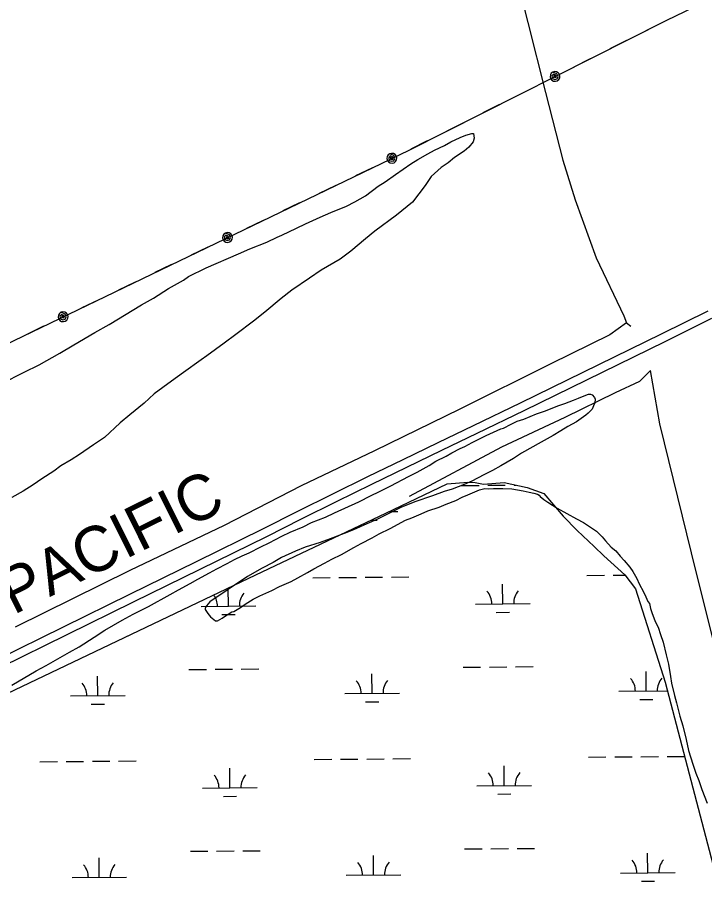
# Model space of a CAD drawing. Extents: x 3567028 to 3605064, y 510945 to 536587.
# Drawn here: x 3600468 to 3601726, y 517336 to 518920 of the extents above; entities that cross this region are included whole.
import ezdxf

# ---------------------------------------------------------------- set-up
doc = ezdxf.new("R2010")
doc.units = 0
for name, color, linetype in [('V-RAIL-IDEN', 7, 'Continuous'), ('V-RAIL-TRAK', 7, 'Continuous'), ('V-SITE-VEGE', 7, 'Continuous'), ('V-TOPO-SHOR', 7, 'Continuous'), ('V-UTIL-LINE', 7, 'Continuous'), ('V-WETL-SWMP', 7, 'Continuous')]:
    doc.layers.add(name, color=color, linetype=linetype)

msp = doc.modelspace()

# ---------------------------------------------------------------- linework, layer by layer
at = {"layer": 'V-RAIL-TRAK'}
for points in [[(3601731.4, 518382.7), (3601645.8, 518340.3), (3601560, 518298), (3601474.1, 518256), (3601388.1, 518214.2), (3601302, 518172.6), (3601237.5, 518141.6), (3601173.1, 518110.5), (3601108.8, 518079.1), (3601044.6, 518047.5), (3600980.6, 518015.6), (3600916.6, 517983.6), (3600794.9, 517923.8), (3600673.2, 517864), (3600551.6, 517804.2), (3600430, 517744.3)], [(3601738.4, 518368.8), (3601652.7, 518326.3), (3601566.8, 518284), (3601480.9, 518242), (3601394.9, 518200.2), (3601308.8, 518158.6), (3601244.3, 518127.6), (3601179.9, 518096.4), (3601115.7, 518065.1), (3601051.5, 518033.5), (3600987.5, 518001.7), (3600923.5, 517969.6), (3600801.8, 517909.8), (3600680.1, 517850), (3600558.5, 517790.2), (3600436.8, 517730.3)]]:
    msp.add_lwpolyline(points, dxfattribs=at)
at = {"layer": 'V-SITE-VEGE'}
for points in [[(3600781.2, 518446.2), (3600813.5, 518462), (3600872.3, 518487.3), (3600893.6, 518496.3), (3600924.7, 518508.7), (3600943.1, 518517.7), (3600951.8, 518521.7), (3600978.9, 518534.6), (3600995, 518542.5), (3601022.1, 518554.4), (3601041.7, 518563.4), (3601069.9, 518574.6), (3601085.5, 518582.5), (3601105.1, 518593.8), (3601128.2, 518611.4), (3601140.9, 518619.4), (3601159.9, 518632.4), (3601188.2, 518652.3), (3601200.9, 518660.2), (3601218.8, 518670.4), (3601231.5, 518677.1), (3601249.4, 518685.6), (3601260.9, 518692.4), (3601278.2, 518700.3), (3601288.6, 518704.8), (3601299.5, 518707.6), (3601302.4, 518707.5), (3601304, 518698.9), (3601302.2, 518692.6), (3601294.1, 518682.9), (3601285.4, 518675.5), (3601268.1, 518663.6), (3601256, 518654), (3601243.3, 518645.5)], [(3601243.3, 518645.5), (3601225.3, 518629), (3601214.3, 518612.4), (3601191.1, 518582.2), (3601161.6, 518558.3), (3601122.3, 518528.8), (3601105, 518515.2), (3601078.4, 518492.5), (3601058.7, 518477.7), (3601024.1, 518457.3), (3601002.2, 518442.6), (3600970.4, 518421), (3600950.8, 518405.7), (3600920.7, 518380.7), (3600899.9, 518364.2), (3600867.6, 518339.8), (3600846.2, 518323.9), (3600814.4, 518300.7), (3600804, 518293.3), (3600771.7, 518270), (3600749.7, 518254.1), (3600718, 518230.9), (3600700, 518213.8), (3600674, 518192.8), (3600656.1, 518178), (3600627.2, 518151.3), (3600607.5, 518137.7), (3600581.5, 518120.1), (3600566.5, 518110.5), (3600547.5, 518099.1), (3600534.8, 518089.5), (3600512.9, 518075.3), (3600496.7, 518064.6), (3600478.8, 518053.2), (3600458, 518041.4)], [(3600439.7, 518249.9), (3600480.6, 518270.8), (3600507.7, 518284.3), (3600545.8, 518305.8), (3600571.2, 518321.1), (3600609.9, 518343.7), (3600635.8, 518357.9), (3600695.2, 518394.1), (3600717.2, 518406.5), (3600744.3, 518424.1), (3600772, 518439.4), (3600781.2, 518446.2)], [(3600628.2, 517798.8), (3600659.9, 517816.9), (3600680.1, 517827.6), (3600707.8, 517841.8), (3600747.6, 517863.8), (3600762.6, 517872.3), (3600783.9, 517884.2), (3600798.3, 517892.1), (3600819.7, 517903.4), (3600832.9, 517910.7), (3600852, 517920.9), (3600865.2, 517927.7), (3600879, 517934.5), (3600892.3, 517940.1), (3600913.6, 517951.4), (3600928.6, 517958.7), (3600951.7, 517970.6), (3600967.2, 517977.9), (3600990.9, 517988), (3601006.4, 517995.4), (3601031.8, 518005.5), (3601048.5, 518013.4), (3601092.9, 518033.7), (3601115.3, 518045), (3601129.2, 518051.7), (3601151.1, 518063), (3601183.4, 518080), (3601199.5, 518087.9), (3601221.4, 518099.7), (3601233.6, 518107.7), (3601252.6, 518117.3), (3601263, 518122.9), (3601278.5, 518130.8), (3601286.6, 518134.8), (3601299.9, 518142.1), (3601309.7, 518147.2), (3601325.8, 518155.1), (3601352.9, 518166.9), (3601357.5, 518168.6), (3601371.3, 518175.4), (3601382.3, 518181), (3601394.4, 518185), (3601418, 518194.5), (3601434.1, 518200.1), (3601457.1, 518209.1), (3601469.8, 518213.6), (3601485.4, 518219.8), (3601494.6, 518223.1), (3601508.4, 518228.8), (3601513, 518230.4), (3601516.4, 518230.4), (3601519.9, 518229.2)], [(3601519.9, 518229.2), (3601523.9, 518224.6), (3601525, 518221.2), (3601524.9, 518214.9), (3601522, 518209.1), (3601519.7, 518203.4), (3601512.7, 518196), (3601508.1, 518192), (3601490.8, 518180.1), (3601475.2, 518171.6), (3601462.5, 518163.7), (3601448.6, 518155.2), (3601426.2, 518142.8), (3601390.4, 518122.4), (3601376, 518112.8), (3601352.9, 518099.2), (3601337.3, 518090.7), (3601321.7, 518082.8), (3601299.8, 518071.5), (3601285.4, 518065.3), (3601263.5, 518056.9), (3601249.2, 518052.4), (3601227.3, 518044.6), (3601195, 518033.4), (3601169.7, 518023.3), (3601152.4, 518014.8), (3601125.9, 518001.2), (3601107.4, 517993.4), (3601083.2, 517982.1), (3601066, 517975.4), (3601040, 517965.8), (3601022.2, 517959.1), (3600994.6, 517950.7), (3600976.7, 517943.4), (3600951.4, 517931.5), (3600935.8, 517922.5), (3600915.6, 517912.3), (3600889.1, 517896.5), (3600819.8, 517850.6), (3600814, 517843.2), (3600811.6, 517838.6), (3600811.6, 517836.3), (3600816.7, 517828.8), (3600821.3, 517823), (3600830.4, 517815.5), (3600834.4, 517815.4), (3600842.5, 517820.5), (3600845.4, 517822.2), (3600860.4, 517831.9), (3600863.8, 517833), (3600876, 517840.3), (3600884.6, 517846), (3600899.6, 517855.1), (3600911.7, 517861.3), (3600933.6, 517871.4), (3600947.5, 517878.2), (3600968.8, 517887.8), (3600980.9, 517894.6), (3600998.8, 517904.2), (3601010.3, 517911), (3601029.9, 517921.1), (3601043.2, 517928.5), (3601061, 517936.9), (3601083.5, 517949.9), (3601096.8, 517957.3), (3601117, 517967.5), (3601130.2, 517974.8), (3601149.8, 517984.4), (3601178.1, 517999.7), (3601189.6, 518004.1), (3601206.9, 518011.5), (3601219, 518017.1), (3601239.7, 518023.8), (3601252.4, 518028.9), (3601270.3, 518036.2), (3601281.8, 518041.8), (3601292.2, 518046.3), (3601313.5, 518055.3), (3601323.3, 518057.6), (3601329.6, 518057.5), (3601339.3, 518058), (3601356, 518057.8), (3601372.6, 518057.1), (3601393.3, 518053.5), (3601404.7, 518051.1), (3601412.7, 518049.3), (3601419.6, 518047.5), (3601422.5, 518045.8), (3601424.7, 518043.5), (3601431, 518037.7), (3601438.4, 518033), (3601455.6, 518022), (3601491, 518002.2), (3601504.1, 517995.7), (3601527.5, 517980), (3601537.8, 517969.6), (3601544, 517962.1), (3601554.8, 517950.5), (3601562.8, 517943.6), (3601570.8, 517933.8), (3601578.2, 517926.2)], [(3601578.2, 517926.2), (3601588.4, 517914.1), (3601594.1, 517906), (3601601.4, 517893.3), (3601605.9, 517883.5), (3601613.8, 517868.5), (3601617.8, 517859.3), (3601621.7, 517851.2), (3601624.6, 517847.2), (3601626.8, 517838), (3601629, 517831.1), (3601635.2, 517814.4), (3601640.3, 517804), (3601644.7, 517790.8), (3601649.8, 517776.4), (3601655.3, 517753.4), (3601659.2, 517736.1), (3601663, 517713.7), (3601665.2, 517701.6), (3601670.2, 517679.2), (3601674.1, 517665.4), (3601680.2, 517641.2), (3601685.8, 517623.4), (3601691.9, 517598.6), (3601695.8, 517578.5), (3601704.2, 517553.2), (3601709.2, 517537.1), (3601714.8, 517523.2), (3601720.4, 517507.1), (3601730, 517481.8)], [(3600458, 517698.1), (3600502.4, 517724.1), (3600520.3, 517733.7), (3600546.2, 517748.4), (3600563.6, 517758), (3600580.9, 517768.2), (3600608.6, 517785.8), (3600628.2, 517798.8)]]:
    msp.add_lwpolyline(points, dxfattribs=at)
at = {"layer": 'V-TOPO-SHOR'}
msp.add_line((3601582.4, 518361.4), (3601590.3, 518355.3), dxfattribs=at)
for points in [[(3601353.3, 519104.4), (3601402, 518911), (3601434.5, 518782.5), (3601466.3, 518658.6), (3601488.4, 518586.2), (3601527.3, 518480.4), (3601577.9, 518374), (3601582.4, 518361.4), (3601582.5, 518361.1), (3601552.1, 518339), (3601444, 518286.1), (3601277.4, 518202.9), (3601121.3, 518126.7), (3600987.5, 518062.8), (3600846.6, 517990.1), (3600673.6, 517907.5), (3600463.7, 517804)], [(3601185.4, 518043.7), (3601354.3, 518134.2), (3601470.6, 518188.2), (3601562.4, 518233.4), (3601607, 518254.3), (3601626.8, 518273.9)], [(3601878.6, 517240.9), (3601831.7, 517420.2), (3601775.4, 517644), (3601701.7, 517940.4), (3601643.6, 518176.5), (3601626.8, 518273.9)]]:
    msp.add_lwpolyline(points, dxfattribs=at)
at = {"layer": 'V-UTIL-LINE'}
for points in [[(3595377.4, 516556), (3595768.5, 516686.4), (3597745.3, 517338.4), (3598252.5, 517502.6), (3598746, 517662.5), (3599242.5, 517823.5), (3599742, 517977.9), (3600208.2, 518206.8), (3601184.6, 518677.5), (3601656.3, 518915.2), (3602141.3, 519149.6), (3602621.1, 519388.3), (3602876.9, 519510.3)], [(3601618.8, 518896.3), (3601649.2, 518911.6)], [(3601552.7, 518863), (3601583.1, 518878.3)], [(3601486.7, 518829.7), (3601517, 518845)], [(3601451.8, 518812.2), (3601449.3, 518813.6), (3601449.6, 518811.3), (3601452, 518810), (3601454.5, 518811.6), (3601453.1, 518814.7), (3601448.7, 518816.3), (3601446, 518813), (3601446.9, 518808.2), (3601451.2, 518806.5), (3601455.6, 518807.6), (3601457.5, 518812.1), (3601455.3, 518817.1), (3601447.8, 518820.2), (3601445, 518818.1), (3601443.3, 518815), (3601442.8, 518811.5), (3601443.8, 518808.1), (3601445.9, 518805.4), (3601449, 518803.6), (3601452.5, 518803.2), (3601455.9, 518804.2), (3601458.6, 518806.3), (3601460.4, 518809.4), (3601460.8, 518812.9), (3601459.9, 518816.2), (3601457.7, 518819), (3601454.6, 518820.7), (3601451.2, 518821.2), (3601447.8, 518820.2)], [(3601386.6, 518779.3), (3601417, 518794.6)], [(3601320.5, 518746.1), (3601350.9, 518761.4)], [(3601254.5, 518712.8), (3601284.8, 518728.1)], [(3601188.4, 518679.5), (3601218.7, 518694.8)], [(3601153.3, 518662.5), (3601150.8, 518663.9), (3601151, 518661.6), (3601153.4, 518660.3), (3601155.9, 518661.8), (3601154.6, 518664.9), (3601150.2, 518666.6), (3601147.5, 518663.3), (3601148.3, 518658.5), (3601152.6, 518656.8), (3601156.9, 518657.8), (3601158.9, 518662.2), (3601156.8, 518667.3), (3601149.4, 518670.6), (3601146.6, 518668.4), (3601144.8, 518665.4), (3601144.3, 518661.9), (3601145.2, 518658.5), (3601147.3, 518655.7), (3601150.3, 518654), (3601153.8, 518653.5), (3601157.2, 518654.3), (3601160, 518656.5), (3601161.8, 518659.5), (3601162.3, 518663), (3601161.4, 518666.4), (3601159.3, 518669.2), (3601156.2, 518670.9), (3601152.8, 518671.4), (3601149.4, 518670.6)], [(3601087.5, 518630.7), (3601118.1, 518645.5)], [(3601020.9, 518598.6), (3601051.5, 518613.4)], [(3600954.2, 518566.5), (3600984.8, 518581.2)], [(3600887.6, 518534.3), (3600918.2, 518549.1)], [(3600852.4, 518517.4), (3600849.9, 518518.8), (3600850.1, 518516.5), (3600852.6, 518515.2), (3600855, 518516.8), (3600853.7, 518519.9), (3600849.3, 518521.5), (3600846.6, 518518.3), (3600847.5, 518513.5), (3600851.7, 518511.7), (3600856.1, 518512.8), (3600858.1, 518517.2), (3600856, 518522.2), (3600848.5, 518525.5), (3600845.7, 518523.4), (3600843.9, 518520.4), (3600843.4, 518516.9), (3600844.3, 518513.5), (3600846.4, 518510.7), (3600849.5, 518508.9), (3600852.9, 518508.4), (3600856.3, 518509.3), (3600859.1, 518511.4), (3600860.9, 518514.4), (3600861.4, 518517.9), (3600860.5, 518521.3), (3600858.4, 518524.1), (3600855.4, 518525.9), (3600851.9, 518526.4), (3600848.5, 518525.5)], [(3600786.7, 518485.7), (3600817.3, 518500.5)], [(3600720, 518453.6), (3600750.6, 518468.3)], [(3600653.4, 518421.4), (3600684, 518436.2)], [(3600586.7, 518389.3), (3600617.3, 518404)], [(3600551.6, 518372.3), (3600549.1, 518373.8), (3600549.3, 518371.4), (3600551.7, 518370.2), (3600554.2, 518371.7), (3600552.9, 518374.8), (3600548.5, 518376.5), (3600545.7, 518373.2), (3600546.6, 518368.4), (3600550.9, 518366.7), (3600555.2, 518367.7), (3600557.2, 518372.1), (3600555.1, 518377.2), (3600547.7, 518380.4), (3600544.9, 518378.3), (3600543.1, 518375.3), (3600542.6, 518371.8), (3600543.5, 518368.4), (3600545.6, 518365.6), (3600548.6, 518363.8), (3600552.1, 518363.4), (3600555.5, 518364.2), (3600558.3, 518366.3), (3600560.1, 518369.4), (3600560.6, 518372.9), (3600559.7, 518376.2), (3600557.6, 518379.1), (3600554.5, 518380.8), (3600551.1, 518381.3), (3600547.7, 518380.4)], [(3600485.8, 518340.6), (3600516.4, 518355.4)]]:
    msp.add_lwpolyline(points, dxfattribs=at)
at = {"layer": 'V-WETL-SWMP'}
for p, q in [((3601280.8, 518063.4), (3601312.8, 518063.6)), ((3601328.8, 518063.8), (3601360.8, 518064)), ((3601376.8, 518064.2), (3601379.9, 518064.2)), ((3601148.6, 518015.8), (3601164.1, 518016)), ((3601115.4, 518000.1), (3601126.3, 518000.2)), ((3601008.3, 517894.6), (3601040.3, 517894.8)), ((3601056.3, 517895), (3601088.3, 517895.2)), ((3601104.3, 517895.4), (3601136.3, 517895.6)), ((3601152.3, 517895.8), (3601184.3, 517896.1)), ((3601510.2, 517898.8), (3601542.2, 517899.1)), ((3601558.2, 517899.2), (3601580.1, 517899.4)), ((3600854.1, 517842.5), (3600853.9, 517875.9)), ((3601356, 517846.8), (3601355.7, 517882.8)), ((3600804.1, 517842.1), (3600904.1, 517842.9)), ((3601306, 517846.3), (3601406, 517847.2)), ((3600842.3, 517827), (3600866.3, 517827.2)), ((3601344.2, 517831.2), (3601368.2, 517831.4)), ((3600781.7, 517726.5), (3600813.7, 517726.7)), ((3600829.7, 517726.9), (3600861.7, 517727.2)), ((3600877.7, 517727.3), (3600909.7, 517727.6)), ((3601283.6, 517730.7), (3601315.6, 517731)), ((3601331.6, 517731.1), (3601363.6, 517731.4)), ((3601379.6, 517731.5), (3601411.6, 517731.8)), ((3600615, 517678.6), (3600614.7, 517714.6)), ((3601116.9, 517682.9), (3601116.6, 517718.9)), ((3601618.8, 517687.1), (3601618.5, 517723.1)), ((3600565, 517678.2), (3600665, 517679.1)), ((3601066.9, 517682.5), (3601166.9, 517683.3)), ((3601568.8, 517686.7), (3601657.4, 517687.4)), ((3600603.2, 517663.1), (3600627.2, 517663.3)), ((3601105.1, 517667.3), (3601129.1, 517667.5)), ((3601607, 517671.6), (3601631, 517671.8)), ((3600509.2, 517557.7), (3600541.2, 517557.9)), ((3600557.2, 517558.1), (3600589.2, 517558.3)), ((3600605.2, 517558.5), (3600637.2, 517558.8)), ((3600653.2, 517558.9), (3600685.2, 517559.2)), ((3601011.1, 517561.9), (3601043.1, 517562.2)), ((3601059.1, 517562.3), (3601091.1, 517562.6)), ((3601107.1, 517562.7), (3601139.1, 517563)), ((3601155.1, 517563.1), (3601187.1, 517563.4)), ((3601513, 517566.1), (3601545, 517566.4)), ((3601561, 517566.5), (3601593, 517566.8)), ((3601609, 517566.9), (3601641, 517567.2)), ((3601657, 517567.4), (3601688.9, 517567.6)), ((3600856.9, 517509.9), (3600856.6, 517545.9)), ((3601358.8, 517514.1), (3601358.5, 517550.1)), ((3600806.9, 517509.4), (3600906.9, 517510.3)), ((3601308.8, 517513.7), (3601408.8, 517514.5)), ((3600845.1, 517494.3), (3600869.1, 517494.5)), ((3601347, 517498.6), (3601371, 517498.8)), ((3600784.5, 517393.8), (3600816.5, 517394.1)), ((3600832.5, 517394.2), (3600864.5, 517394.5)), ((3600880.5, 517394.6), (3600912.5, 517394.9)), ((3601286.4, 517398), (3601318.4, 517398.3)), ((3601334.4, 517398.5), (3601366.4, 517398.7)), ((3601382.4, 517398.9), (3601414.4, 517399.1)), ((3600617.8, 517346), (3600617.5, 517382)), ((3601119.7, 517350.2), (3601119.4, 517386.2)), ((3601621.6, 517354.4), (3601621.3, 517390.4)), ((3600567.9, 517345.6), (3600667.8, 517346.4)), ((3601069.7, 517349.8), (3601169.7, 517350.6)), ((3601571.6, 517354), (3601671.6, 517354.9)), ((3601609.8, 517338.9), (3601633.8, 517339.1))]:
    msp.add_line(p, q, dxfattribs=at)
msp.add_lwpolyline([(3599481.9, 517300.9), (3599960.5, 517471.2), (3600350, 517639.9), (3600418.6, 517668.3), (3600428.4, 517671.7), (3600436.4, 517676.3), (3600904.4, 517900.1), (3601142.4, 518012.9), (3601254.7, 518066.2), (3601292.1, 518069.7), (3601305.5, 518068.8), (3601320.6, 518066.1), (3601358.9, 518068.7), (3601400.8, 518059.7), (3601431.1, 518049), (3601466.6, 518007.1), (3601492.4, 517981.2), (3601523.6, 517951.8), (3601541.4, 517934.8), (3601579.6, 517900), (3601599.2, 517874.2), (3601653.3, 517703.1), (3601744.5, 517356.4)], dxfattribs=at)
for centre, start, end in [((3601300.8, 517846.8), 359.7115, 41.2552), ((3601411.3, 517847.7), 139.7115, 181.2552), ((3600798.9, 517842.5), 359.7115, 36.0587), ((3600909.4, 517843.5), 139.7115, 181.2552), ((3601563.6, 517687.1), 359.7115, 41.2552), ((3601674.1, 517688), 139.7115, 181.2552), ((3600559.8, 517678.6), 359.7115, 41.2552), ((3600670.3, 517679.6), 139.7115, 181.2552), ((3601061.7, 517682.9), 359.7115, 41.2552), ((3601172.2, 517683.8), 139.7115, 181.2552), ((3601303.6, 517514.1), 359.7115, 41.2552), ((3601414.1, 517515), 139.7115, 181.2552), ((3600801.7, 517509.9), 359.7115, 41.2552), ((3600912.2, 517510.8), 139.7115, 181.2552), ((3601566.4, 517354.5), 359.7115, 41.2552), ((3601676.9, 517355.4), 139.7115, 181.2552), ((3600562.6, 517346), 359.7115, 41.2552), ((3600673.1, 517346.9), 139.7115, 181.2552), ((3601064.5, 517350.2), 359.7115, 41.2552), ((3601175, 517351.2), 139.7115, 181.2552)]:
    msp.add_arc(centre, 35.2, start, end, dxfattribs=at)

# ---------------------------------------------------------------- texts
at = {"layer": 'V-RAIL-IDEN'}
msp.add_text('PACIFIC', height=83, rotation=26.4772, dxfattribs=at).set_placement((3600460.6, 517825.8))

doc.saveas('drawing.dxf')
